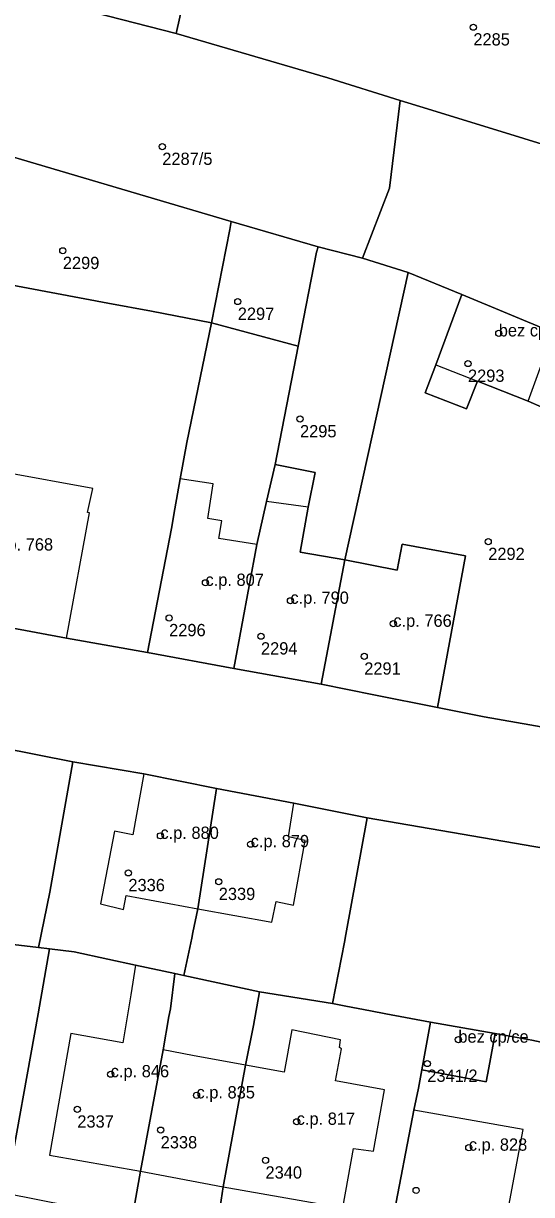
# Model space of a CAD drawing. Extents: x -878211 to -870363, y -1058464 to -1052522.
# Drawn here: x -874361.7 to -874320.3, y -1055380.5 to -1055285.1 of the extents above; entities that cross this region are included whole.
import ezdxf

# ---------------------------------------------------------------- set-up
doc = ezdxf.new("R2010")
doc.units = 0
for name, color, linetype in [('Definiční body', 7, 'Continuous'), ('Polygon budovy', 7, 'Continuous'), ('Polygon parcely', 7, 'Continuous')]:
    doc.layers.add(name, color=color, linetype=linetype)

msp = doc.modelspace()

# ---------------------------------------------------------------- linework, layer by layer
at = {"layer": 'Definiční body'}
for centre in [(-874325.02, -1055285.36994), (-874350.36, -1055295.09994), (-874358.46, -1055303.57994), (-874344.21, -1055307.71994), (-874322.95, -1055310.30994), (-874325.46, -1055312.76994), (-874339.14, -1055317.28994), (-874323.81, -1055327.27994), (-874346.84, -1055330.62994), (-874339.92, -1055332.08994), (-874349.8, -1055333.48994), (-874331.54, -1055333.95994), (-874342.32, -1055334.97994), (-874333.91, -1055336.61994), (-874350.51, -1055351.23994), (-874343.16, -1055351.91994), (-874353.12, -1055354.25994), (-874345.76, -1055354.97994), (-874326.24, -1055367.83994), (-874328.77, -1055369.78994), (-874354.56, -1055370.65994), (-874347.57, -1055372.37994), (-874357.28, -1055373.51994), (-874339.41, -1055374.52994), (-874350.49, -1055375.20994), (-874325.39, -1055376.63994), (-874341.95, -1055377.66994), (-874329.68, -1055380.12994)]:
    msp.add_circle(centre, 0.25, dxfattribs=at)
at = {"layer": 'Polygon budovy'}
for points in [[(-874328.09, -1055312.86), (-874324.67, -1055314.2), (-874320.55, -1055315.84), (-874318.52, -1055310.23), (-874325.95, -1055307.14)], [(-874373.02, -1055332.37), (-874358.17, -1055335.13), (-874356.28, -1055324.94), (-874356.45, -1055324.9), (-874356.02, -1055322.94), (-874363.16, -1055321.64), (-874363.47, -1055323.61), (-874371.11, -1055322.16)], [(-874349.62, -1055326.21), (-874351.55, -1055336.3), (-874344.53, -1055337.6), (-874342.65, -1055327.5), (-874345.75, -1055327.03), (-874345.52, -1055325.57), (-874346.65, -1055325.4), (-874346.22, -1055322.56), (-874348.9, -1055322.16), (-874349.34, -1055324.61)], [(-874341.86, -1055324.01), (-874342.65, -1055327.5), (-874344.53, -1055337.6), (-874337.42, -1055338.89), (-874335.49, -1055328.77), (-874339.14, -1055328.14), (-874338.48, -1055324.48)], [(-874337.42, -1055338.89), (-874333.14, -1055339.76), (-874327.95, -1055340.78), (-874325.67, -1055328.44), (-874330.82, -1055327.47), (-874331.23, -1055329.59), (-874335.49, -1055328.77)], [(-874345.93, -1055347.39), (-874351.87, -1055346.2), (-874352.75, -1055351.17), (-874354.26, -1055350.86), (-874355.38, -1055356.78), (-874353.52, -1055357.24), (-874353.31, -1055356.11), (-874347.47, -1055357.19)], [(-874347.47, -1055357.19), (-874341.43, -1055358.26), (-874341.08, -1055356.58), (-874339.66, -1055356.88), (-874338.71, -1055351.63), (-874340.09, -1055351.33), (-874339.63, -1055348.57), (-874345.93, -1055347.39)], [(-874357.8, -1055367.33), (-874359.55, -1055377.25), (-874352.14, -1055378.56), (-874350.28, -1055368.67), (-874349.82, -1055365.95), (-874349.69, -1055365.32), (-874349.34, -1055362.46), (-874352.53, -1055361.77), (-874352.93, -1055364.19), (-874353.58, -1055368.11)], [(-874345.39, -1055379.82), (-874335.65, -1055381.55), (-874334.77, -1055376.7), (-874333.15, -1055376.94), (-874332.27, -1055371.92), (-874336.26, -1055371.21), (-874335.75, -1055368.59), (-874335.93, -1055368.49), (-874335.83, -1055367.85), (-874339.8, -1055367.05), (-874340.43, -1055370.48), (-874343.58, -1055369.93)], [(-874329.21, -1055370.29), (-874323.98, -1055371.28), (-874323.76, -1055370.15), (-874323.24, -1055367.33), (-874328.5, -1055366.43)], [(-874352.14, -1055378.56), (-874345.39, -1055379.82), (-874343.58, -1055369.93), (-874347.91, -1055369.13), (-874350.28, -1055368.67)], [(-874329.86, -1055373.58), (-874331.57, -1055382.49), (-874326.76, -1055383.35), (-874326.81, -1055383.65), (-874322.69, -1055384.42), (-874320.96, -1055375.17)]]:
    msp.add_lwpolyline(points, close=True, dxfattribs=at)
at = {"layer": 'Polygon parcely'}
for points in [[(-874358.89, -1055269.77), (-874359.09, -1055270.74), (-874359.27, -1055271.62), (-874361.52, -1055282.7), (-874349.23, -1055285.88), (-874346.25, -1055272.57)], [(-874300.92, -1055298.97), (-874301.41, -1055275.38), (-874317.52, -1055275.79), (-874320.61, -1055275.87), (-874330.07, -1055276.11), (-874344.4, -1055273.05), (-874343.91, -1055270.7), (-874345.72, -1055270.23), (-874346.25, -1055272.57), (-874349.23, -1055285.88), (-874336.88, -1055289.5), (-874330.97, -1055291.33), (-874328.75, -1055292.01), (-874313.06, -1055296.85), (-874308.9, -1055297.82)], [(-874349.23, -1055285.88), (-874361.52, -1055282.7), (-874363.42, -1055282.16), (-874367.23, -1055294.6), (-874365.71, -1055295.01), (-874344.76, -1055301.19), (-874337.65, -1055303.25), (-874334.06, -1055304.19), (-874331.84, -1055298.48), (-874330.97, -1055291.33), (-874336.88, -1055289.5)], [(-874312.94, -1055312.55), (-874312.63, -1055312.72), (-874309.97, -1055314.06), (-874311, -1055318.93), (-874306.2, -1055317.72), (-874305.3, -1055317.49), (-874296.41, -1055315.17), (-874299.4, -1055304.34), (-874300.92, -1055298.97), (-874308.9, -1055297.82), (-874313.06, -1055296.85), (-874328.75, -1055292.01), (-874330.97, -1055291.33), (-874331.84, -1055298.48), (-874334.06, -1055304.19), (-874330.34, -1055305.36), (-874325.95, -1055307.14), (-874318.52, -1055310.23)], [(-874365.71, -1055295.01), (-874367.4, -1055303.5), (-874367.8, -1055305.4), (-874354.8, -1055307.86), (-874351.23, -1055308.5), (-874346.35, -1055309.46), (-874344.87, -1055301.86), (-874344.76, -1055301.19)], [(-874339.29, -1055311.35), (-874337.8, -1055303.69), (-874337.65, -1055303.25), (-874344.76, -1055301.19), (-874344.87, -1055301.86), (-874346.35, -1055309.46)], [(-874337.65, -1055303.25), (-874337.8, -1055303.69), (-874339.29, -1055311.35), (-874341.17, -1055320.98), (-874337.91, -1055321.64), (-874338.48, -1055324.48), (-874339.14, -1055328.14), (-874335.49, -1055328.77), (-874330.34, -1055305.36), (-874334.06, -1055304.19)], [(-874346.35, -1055309.46), (-874351.23, -1055308.5), (-874354.8, -1055307.86), (-874367.8, -1055305.4), (-874368.91, -1055310.64), (-874369.75, -1055315.18), (-874370.3, -1055318.04), (-874371.11, -1055322.16), (-874373.02, -1055332.37), (-874358.17, -1055335.13), (-874351.55, -1055336.3), (-874349.62, -1055326.21), (-874349.34, -1055324.61), (-874348.9, -1055322.16), (-874348.37, -1055319.19)], [(-874328.95, -1055315.16), (-874328.09, -1055312.86), (-874325.95, -1055307.14), (-874330.34, -1055305.36), (-874335.49, -1055328.77), (-874331.23, -1055329.59), (-874330.82, -1055327.47), (-874325.67, -1055328.44), (-874327.95, -1055340.78), (-874324.15, -1055341.54), (-874316.23, -1055342.94), (-874314.59, -1055334.95), (-874313.07, -1055327.74), (-874311.83, -1055322.27), (-874311, -1055318.93), (-874309.97, -1055314.06), (-874312.63, -1055312.72), (-874314.98, -1055318.27), (-874320.55, -1055315.84), (-874324.67, -1055314.2), (-874325.57, -1055316.47)], [(-874312.63, -1055312.72), (-874312.94, -1055312.55), (-874318.52, -1055310.23), (-874325.95, -1055307.14), (-874328.09, -1055312.86), (-874328.95, -1055315.16), (-874325.57, -1055316.47), (-874324.67, -1055314.2), (-874320.55, -1055315.84), (-874314.98, -1055318.27)], [(-874348.9, -1055322.16), (-874349.34, -1055324.61), (-874349.62, -1055326.21), (-874351.55, -1055336.3), (-874344.53, -1055337.6), (-874342.65, -1055327.5), (-874341.86, -1055324.01), (-874341.17, -1055320.98), (-874339.29, -1055311.35), (-874346.35, -1055309.46), (-874348.37, -1055319.19)], [(-874338.48, -1055324.48), (-874337.91, -1055321.64), (-874341.17, -1055320.98), (-874341.86, -1055324.01), (-874342.65, -1055327.5), (-874344.53, -1055337.6), (-874337.42, -1055338.89), (-874335.49, -1055328.77), (-874339.14, -1055328.14)], [(-874337.42, -1055338.89), (-874333.14, -1055339.76), (-874327.95, -1055340.78), (-874325.67, -1055328.44), (-874330.82, -1055327.47), (-874331.23, -1055329.59), (-874335.49, -1055328.77)], [(-874359.51, -1055355.82), (-874357.65, -1055345.2), (-874363.54, -1055344.04), (-874363.97, -1055344.01), (-874363.98, -1055343.9), (-874369.27, -1055342.96), (-874369.26, -1055343.08), (-874371.21, -1055352.29), (-874372.36, -1055358.48), (-874369.2, -1055359.09), (-874369.1, -1055359.06), (-874363.57, -1055359.93), (-874362.96, -1055360.04), (-874360.44, -1055360.34)], [(-874347.96, -1055359.57), (-874347.87, -1055359.12), (-874347.47, -1055357.19), (-874345.93, -1055347.39), (-874351.87, -1055346.2), (-874357.65, -1055345.2), (-874359.51, -1055355.82), (-874360.44, -1055360.34), (-874359.55, -1055360.44), (-874357.54, -1055360.68), (-874354.8, -1055361.28), (-874352.53, -1055361.77), (-874349.34, -1055362.46), (-874348.6, -1055362.62)], [(-874335.52, -1055359.89), (-874335.42, -1055359.27), (-874333.68, -1055349.78), (-874339.63, -1055348.57), (-874345.93, -1055347.39), (-874347.47, -1055357.19), (-874347.87, -1055359.12), (-874347.96, -1055359.57), (-874348.6, -1055362.62), (-874342.45, -1055363.96), (-874336.49, -1055364.91)], [(-874304.37, -1055370.87), (-874301.78, -1055355.48), (-874304.49, -1055354.97), (-874313.13, -1055353.3), (-874333.68, -1055349.78), (-874335.42, -1055359.27), (-874335.52, -1055359.89), (-874336.49, -1055364.91), (-874335.41, -1055365.12), (-874333.41, -1055365.5), (-874332.15, -1055365.74), (-874328.5, -1055366.43), (-874323.24, -1055367.33), (-874320.27, -1055367.88), (-874316.97, -1055368.58), (-874316.45, -1055368.75), (-874316.2, -1055368.8), (-874313.64, -1055369.29), (-874307.98, -1055370.24), (-874307.68, -1055370.29)], [(-874360.46, -1055365.73), (-874359.55, -1055360.44), (-874360.44, -1055360.34), (-874362.96, -1055360.04), (-874363.57, -1055359.93), (-874369.1, -1055359.06), (-874369.2, -1055359.09), (-874369.78, -1055361.95), (-874370.44, -1055365.21), (-874371.84, -1055374.96), (-874371.88, -1055375.14), (-874372.57, -1055378.77), (-874363.09, -1055380.34)], [(-874349.34, -1055362.46), (-874352.53, -1055361.77), (-874354.8, -1055361.28), (-874357.54, -1055360.68), (-874359.55, -1055360.44), (-874360.46, -1055365.73), (-874363.09, -1055380.34), (-874352.81, -1055382.38), (-874352.14, -1055378.56), (-874350.28, -1055368.67), (-874349.82, -1055365.95), (-874349.69, -1055365.32)], [(-874343.58, -1055369.93), (-874342.94, -1055366.7), (-874342.45, -1055363.96), (-874348.6, -1055362.62), (-874349.34, -1055362.46), (-874349.69, -1055365.32), (-874349.82, -1055365.95), (-874350.28, -1055368.67), (-874352.14, -1055378.56), (-874352.81, -1055382.38), (-874345.97, -1055383.64), (-874345.39, -1055379.82)], [(-874328.5, -1055366.43), (-874332.15, -1055365.74), (-874333.41, -1055365.5), (-874335.41, -1055365.12), (-874336.49, -1055364.91), (-874342.45, -1055363.96), (-874342.94, -1055366.7), (-874343.58, -1055369.93), (-874345.39, -1055379.82), (-874345.97, -1055383.64), (-874332.23, -1055386.09), (-874331.57, -1055382.49), (-874329.86, -1055373.58), (-874329.48, -1055371.79), (-874329.21, -1055370.29)], [(-874323.24, -1055367.33), (-874328.5, -1055366.43), (-874329.21, -1055370.29), (-874323.98, -1055371.28), (-874323.76, -1055370.15)], [(-874329.21, -1055370.29), (-874329.48, -1055371.79), (-874329.86, -1055373.58), (-874331.57, -1055382.49), (-874332.23, -1055386.09), (-874319.98, -1055388.27), (-874319.23, -1055384.74), (-874317.24, -1055374.08), (-874316.72, -1055371.48), (-874316.2, -1055368.8), (-874316.45, -1055368.75), (-874316.97, -1055368.58), (-874320.27, -1055367.88), (-874323.24, -1055367.33), (-874323.76, -1055370.15), (-874323.98, -1055371.28)]]:
    msp.add_lwpolyline(points, close=True, dxfattribs=at)
for points in [[(-874316.23, -1055342.94), (-874324.15, -1055341.54), (-874327.95, -1055340.78), (-874333.14, -1055339.76), (-874337.42, -1055338.89), (-874344.53, -1055337.6), (-874351.55, -1055336.3), (-874358.17, -1055335.13), (-874373.02, -1055332.37), (-874376.26, -1055331.8), (-874379.96, -1055331.15), (-874379.97, -1055331.03), (-874384.13, -1055330.28), (-874390.68, -1055329.03), (-874397.26, -1055327.76), (-874404, -1055326.52), (-874410.57, -1055325.26), (-874416.99, -1055324.06), (-874423.66, -1055322.82), (-874428.83, -1055321.85), (-874436.51, -1055320.42), (-874442.44, -1055319.3), (-874449.08, -1055318.08)], [(-874363.54, -1055344.04), (-874357.65, -1055345.2), (-874351.87, -1055346.2), (-874345.93, -1055347.39), (-874339.63, -1055348.57), (-874333.68, -1055349.78), (-874313.13, -1055353.3)]]:
    msp.add_lwpolyline(points, dxfattribs=at)

# ---------------------------------------------------------------- texts
at = {"layer": 'Definiční body'}
for s, p in [('2285', (-874325.02, -1055286.859)), ('2287/5', (-874350.36, -1055296.589)), ('2299', (-874358.46, -1055305.069)), ('2297', (-874344.21, -1055309.209)), ('bez cp/ce', (-874322.95, -1055310.56)), ('2293', (-874325.46, -1055314.259)), ('2295', (-874339.14, -1055318.779)), ('c.p. 768', (-874364.01, -1055328)), ('2292', (-874323.81, -1055328.769)), ('c.p. 807', (-874346.84, -1055330.879)), ('c.p. 790', (-874339.92, -1055332.34)), ('c.p. 766', (-874331.54, -1055334.21)), ('2296', (-874349.8, -1055334.979)), ('2294', (-874342.32, -1055336.469)), ('2291', (-874333.91, -1055338.109)), ('c.p. 880', (-874350.51, -1055351.49)), ('c.p. 879', (-874343.16, -1055352.169)), ('2336', (-874353.12, -1055355.749)), ('2339', (-874345.76, -1055356.469)), ('bez cp/ce', (-874326.24, -1055368.09)), ('c.p. 846', (-874354.56, -1055370.909)), ('2341/2', (-874328.77, -1055371.279)), ('c.p. 835', (-874347.57, -1055372.629)), ('c.p. 817', (-874339.41, -1055374.78)), ('2337', (-874357.28, -1055375.009)), ('2338', (-874350.49, -1055376.699)), ('c.p. 828', (-874325.39, -1055376.889)), ('2340', (-874341.95, -1055379.159))]:
    msp.add_text(s, height=0.999996, dxfattribs=at).set_placement(p)

doc.saveas('drawing.dxf')
